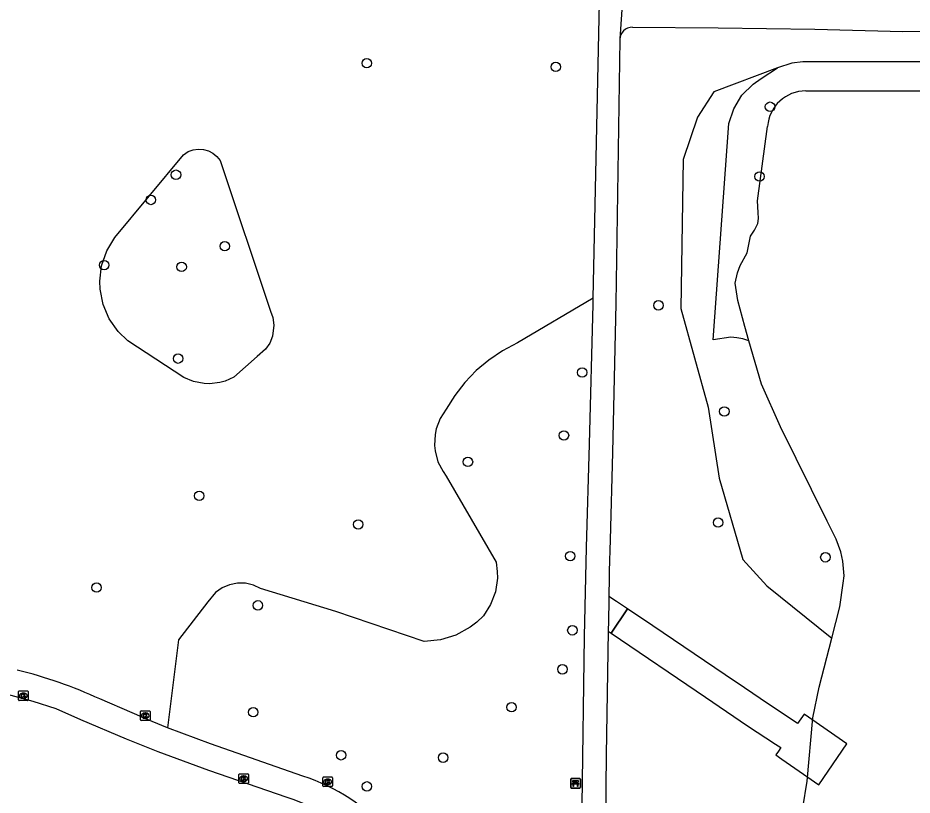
# Model space of a CAD drawing. Extents: x 160732 to 162105, y 387428 to 388479.
# Drawn here: x 160892.9 to 160985.3, y 388166.2 to 388246.5 of the extents above; entities that cross this region are included whole.
import ezdxf

# ---------------------------------------------------------------- set-up
doc = ezdxf.new("R2010")
doc.units = 0
for name, color, linetype in [('IMGEO_Bank', 7, 'Continuous'), ('IMGEO_Boom', 7, 'Continuous'), ('IMGEO_Groenvoorziening', 7, 'Continuous'), ('IMGEO_Houtwal', 7, 'Continuous'), ('IMGEO_Kolk', 7, 'Continuous'), ('IMGEO_Meer_plas_ven_vijver', 7, 'Continuous'), ('IMGEO_Steiger', 7, 'Continuous'), ('IMGEO_Voetpad_gesloten', 7, 'Continuous'), ('IMGEO_Voetpad_open', 7, 'Continuous')]:
    doc.layers.add(name, color=color, linetype=linetype)

msp = doc.modelspace()

# ---------------------------------------------------------------- linework, layer by layer
at = {"layer": 'IMGEO_Bank'}
for p, q in [((160950.109, 388167.93), (160950.95, 388167.93)), ((160950.95, 388167.93), (160950.109, 388167.93)), ((160950.034, 388167.005), (160950.034, 388167.846)), ((160950.034, 388167.846), (160950.034, 388167.005)), ((160950.731, 388167.328), (160950.338, 388167.328)), ((160950.343, 388167.436), (160950.343, 388167.542)), ((160950.387, 388167.542), (160950.387, 388167.436)), ((160950.675, 388167.548), (160950.393, 388167.548)), ((160950.393, 388167.43), (160950.675, 388167.43)), ((160950.681, 388167.436), (160950.681, 388167.542)), ((160950.725, 388167.542), (160950.725, 388167.436)), ((160951.034, 388167.855), (160951.034, 388167.014)), ((160951.034, 388167.014), (160951.034, 388167.855)), ((160950.959, 388166.93), (160950.118, 388166.93)), ((160950.118, 388166.93), (160950.959, 388166.93))]:
    msp.add_line(p, q, dxfattribs=at)
for points in [[(160950.281, 388167.328), (160950.139, 388167.328), (160950.251, 388167.43), (160950.337, 388167.43)], [(160950.337, 388167.548), (160950.251, 388167.548), (160950.251, 388167.709), (160950.814, 388167.709), (160950.814, 388167.548), (160950.731, 388167.548)], [(160950.331, 388167.321), (160950.331, 388167.114), (160950.288, 388167.114), (160950.288, 388167.321)], [(160950.731, 388167.43), (160950.814, 388167.43), (160950.926, 388167.328), (160950.787, 388167.328)], [(160950.781, 388167.321), (160950.781, 388167.114), (160950.737, 388167.114), (160950.737, 388167.321)]]:
    msp.add_lwpolyline(points, dxfattribs=at)
for centre, radius, start, end in [((160950.112, 388167.852), 0.0779, 92.4484, 184.28452), ((160950.112, 388167.852), 0.0779, 92.4484, 184.28452), ((160950.956, 388167.852), 0.0779, 2.4484, 94.28452), ((160950.956, 388167.852), 0.0779, 2.4484, 94.28452), ((160950.112, 388167.008), 0.0779, 182.4484, 274.28452), ((160950.112, 388167.008), 0.0779, 182.4484, 274.28452), ((160950.281, 388167.321), 0.00671, 2.89567, 87.10433), ((160950.338, 388167.321), 0.00671, 92.89567, 177.10433), ((160950.336, 388167.541), 0.00671, 2.89567, 87.10433), ((160950.336, 388167.437), 0.00671, 272.89567, 357.10433), ((160950.393, 388167.541), 0.00671, 92.89567, 177.10433), ((160950.393, 388167.437), 0.00671, 182.89567, 267.10433), ((160950.675, 388167.541), 0.00671, 2.89567, 87.10433), ((160950.675, 388167.437), 0.00671, 272.89567, 357.10433), ((160950.732, 388167.541), 0.00671, 92.89567, 177.10433), ((160950.732, 388167.437), 0.00671, 182.89567, 267.10433), ((160950.73, 388167.321), 0.00671, 2.89567, 87.10433), ((160950.787, 388167.321), 0.00671, 92.89567, 177.10433), ((160950.956, 388167.008), 0.0779, 272.4484, 4.28452), ((160950.956, 388167.008), 0.0779, 272.4484, 4.28452)]:
    msp.add_arc(centre, radius, start, end, dxfattribs=at)
at = {"layer": 'IMGEO_Boom'}
for centre in [(160928.968, 388241.787), (160948.498, 388241.401), (160970.626, 388237.293), (160909.259, 388230.271), (160969.547, 388230.087), (160906.67, 388227.664), (160914.299, 388222.888), (160901.839, 388220.935), (160909.844, 388220.752), (160959.1, 388216.784), (160909.479, 388211.283), (160951.22, 388209.849), (160965.908, 388205.832), (160949.337, 388203.351), (160939.42, 388200.622), (160911.656, 388197.115), (160965.262, 388194.351), (160928.083, 388194.157), (160949.984, 388190.886), (160976.345, 388190.766), (160901.057, 388187.646), (160917.721, 388185.806), (160950.21, 388183.229), (160949.181, 388179.2), (160943.923, 388175.284), (160917.234, 388174.768), (160926.313, 388170.326), (160936.853, 388170.08), (160928.984, 388167.114)]:
    msp.add_circle(centre, 0.489, dxfattribs=at)
at = {"layer": 'IMGEO_Groenvoorziening'}
for points in [[(160994.625, 388241.936), (160974.021, 388241.917), (160972.881, 388241.797), (160971.414, 388241.32)], [(160919.027, 388216.181), (160919.265, 388215.515), (160919.375, 388214.751), (160919.238, 388213.605), (160918.951, 388212.889), (160918.522, 388212.248), (160917.653, 388211.488), (160915.238, 388209.381), (160914.331, 388208.969), (160913.8, 388208.817), (160912.706, 388208.683), (160912.155, 388208.702), (160911.073, 388208.912), (160910.058, 388209.343), (160904.3, 388213.111), (160903.285, 388214.08), (160902.357, 388215.4), (160901.724, 388216.883), (160901.414, 388218.466), (160901.384, 388219.273), (160901.578, 388220.875), (160902.1, 388222.401), (160902.928, 388223.785), (160910.036, 388232.328), (160910.534, 388232.653), (160911.033, 388232.839), (160911.561, 388232.917), (160912.093, 388232.884), (160912.607, 388232.741), (160913.079, 388232.494), (160913.491, 388232.155), (160913.822, 388231.737), (160919.027, 388216.181)], [(160952.373, 388217.534), (160944.54, 388212.915), (160942.973, 388212.084), (160941.569, 388211.135), (160940.271, 388210.043), (160939.095, 388208.823), (160938.053, 388207.486), (160937.157, 388206.047), (160936.543, 388205.092), (160936.136, 388204.021), (160936.018, 388203.46), (160935.962, 388202.315), (160936.024, 388201.745), (160936.325, 388200.64), (160936.848, 388199.621), (160937.187, 388199.158), (160942.327, 388190.264), (160942.456, 388189.298), (160942.462, 388188.597), (160942.254, 388187.213), (160941.763, 388185.903), (160941.01, 388184.723), (160940.332, 388184.061), (160939.664, 388183.541), (160938.185, 388182.724), (160936.569, 388182.232), (160934.885, 388182.087), (160925.759, 388185.157), (160917.994, 388187.559), (160917.251, 388187.903), (160916.441, 388188.088), (160915.609, 388188.101), (160914.793, 388187.942), (160914.029, 388187.615), (160913.348, 388187.137), (160912.55, 388186.183), (160909.515, 388182.261), (160908.392, 388173.146)]]:
    msp.add_lwpolyline(points, dxfattribs=at)
at = {"layer": 'IMGEO_Houtwal'}
for points in [[(160971.414, 388241.32), (160964.835, 388238.832), (160963.118, 388236.227), (160961.638, 388231.846), (160961.402, 388216.454), (160964.243, 388206.272), (160965.368, 388198.931), (160967.805, 388190.528), (160970.291, 388187.805), (160977.025, 388182.425)], [(160968.449, 388213.135), (160967.819, 388213.332), (160967.202, 388213.439), (160966.578, 388213.481), (160964.736, 388213.217), (160966.382, 388235.559), (160966.88, 388237.085), (160967.707, 388238.496), (160968.872, 388239.63), (160969.708, 388240.211), (160971.414, 388241.32)]]:
    msp.add_lwpolyline(points, dxfattribs=at)
at = {"layer": 'IMGEO_Kolk'}
for p, q in [((160892.991, 388176.049), (160892.991, 388176.901)), ((160893.066, 388176.975), (160893.918, 388176.975)), ((160893.502, 388176.195), (160893.477, 388176.195)), ((160893.479, 388176.755), (160893.504, 388176.755)), ((160893.992, 388176.901), (160893.992, 388176.049)), ((160893.918, 388175.975), (160893.066, 388175.975)), ((160905.58, 388173.99), (160905.58, 388174.842)), ((160905.655, 388174.916), (160906.507, 388174.916)), ((160906.068, 388174.696), (160906.093, 388174.696)), ((160906.581, 388174.842), (160906.581, 388173.99)), ((160906.507, 388173.916), (160905.655, 388173.916)), ((160906.091, 388174.136), (160906.066, 388174.136)), ((160915.756, 388167.486), (160915.756, 388168.338)), ((160915.831, 388168.412), (160916.683, 388168.412)), ((160916.244, 388168.192), (160916.269, 388168.192)), ((160916.757, 388168.338), (160916.757, 388167.486)), ((160924.429, 388167.159), (160924.429, 388168.011)), ((160924.504, 388168.085), (160925.356, 388168.085)), ((160925.43, 388168.011), (160925.43, 388167.159)), ((160916.683, 388167.412), (160915.831, 388167.412)), ((160916.267, 388167.632), (160916.242, 388167.632)), ((160925.356, 388167.085), (160924.504, 388167.085)), ((160924.94, 388167.305), (160924.915, 388167.305)), ((160924.917, 388167.865), (160924.942, 388167.865))]:
    msp.add_line(p, q, dxfattribs=at)
for points in [[(160892.991, 388176.049), (160892.991, 388176.901)], [(160893.066, 388176.975), (160893.918, 388176.975)], [(160893.312, 388176.675), (160893.435, 388176.675), (160893.435, 388176.524), (160893.565, 388176.675), (160893.729, 388176.675), (160893.583, 388176.524), (160893.736, 388176.275), (160893.584, 388176.275), (160893.499, 388176.439), (160893.435, 388176.372), (160893.435, 388176.275), (160893.312, 388176.275), (160893.312, 388176.675)], [(160893.992, 388176.901), (160893.992, 388176.049)], [(160893.918, 388175.975), (160893.066, 388175.975)], [(160905.58, 388173.99), (160905.58, 388174.842)], [(160905.655, 388174.916), (160906.507, 388174.916)], [(160905.901, 388174.616), (160906.024, 388174.616), (160906.024, 388174.465), (160906.154, 388174.616), (160906.318, 388174.616), (160906.172, 388174.465), (160906.325, 388174.216), (160906.173, 388174.216), (160906.088, 388174.38), (160906.024, 388174.313), (160906.024, 388174.216), (160905.901, 388174.216), (160905.901, 388174.616)], [(160906.581, 388174.842), (160906.581, 388173.99)], [(160906.507, 388173.916), (160905.655, 388173.916)], [(160915.756, 388167.486), (160915.756, 388168.338)], [(160915.831, 388168.412), (160916.683, 388168.412)], [(160916.077, 388168.112), (160916.2, 388168.112), (160916.2, 388167.961), (160916.33, 388168.112), (160916.494, 388168.112), (160916.348, 388167.961), (160916.501, 388167.712), (160916.349, 388167.712), (160916.264, 388167.876), (160916.2, 388167.809), (160916.2, 388167.712), (160916.077, 388167.712), (160916.077, 388168.112)], [(160916.757, 388168.338), (160916.757, 388167.486)], [(160924.429, 388167.159), (160924.429, 388168.011)], [(160924.504, 388168.085), (160925.356, 388168.085)], [(160925.43, 388168.011), (160925.43, 388167.159)], [(160916.683, 388167.412), (160915.831, 388167.412)], [(160925.356, 388167.085), (160924.504, 388167.085)], [(160924.75, 388167.785), (160924.873, 388167.785), (160924.873, 388167.634), (160925.003, 388167.785), (160925.167, 388167.785), (160925.021, 388167.634), (160925.174, 388167.385), (160925.022, 388167.385), (160924.937, 388167.549), (160924.873, 388167.482), (160924.873, 388167.385), (160924.75, 388167.385), (160924.75, 388167.785)]]:
    msp.add_lwpolyline(points, dxfattribs=at)
for centre, start, end in [((160893.068, 388176.899), 91.55205, 178.44795), ((160893.068, 388176.899), 91.55205, 178.44795), ((160893.916, 388176.899), 1.55205, 88.44795), ((160893.916, 388176.899), 1.55205, 88.44795), ((160893.068, 388176.051), 181.55205, 268.44795), ((160893.068, 388176.051), 181.55205, 268.44795), ((160893.916, 388176.051), 271.55205, 358.44795), ((160893.916, 388176.051), 271.55205, 358.44795), ((160905.657, 388174.84), 91.55205, 178.44795), ((160905.657, 388174.84), 91.55205, 178.44795), ((160906.505, 388174.84), 1.55205, 88.44795), ((160906.505, 388174.84), 1.55205, 88.44795), ((160905.657, 388173.992), 181.55205, 268.44795), ((160905.657, 388173.992), 181.55205, 268.44795), ((160906.505, 388173.992), 271.55205, 358.44795), ((160906.505, 388173.992), 271.55205, 358.44795), ((160915.833, 388168.336), 91.55205, 178.44795), ((160915.833, 388168.336), 91.55205, 178.44795), ((160916.681, 388168.336), 1.55205, 88.44795), ((160916.681, 388168.336), 1.55205, 88.44795), ((160924.506, 388168.009), 91.55205, 178.44795), ((160924.506, 388168.009), 91.55205, 178.44795), ((160925.354, 388168.009), 1.55205, 88.44795), ((160925.354, 388168.009), 1.55205, 88.44795), ((160915.833, 388167.488), 181.55205, 268.44795), ((160915.833, 388167.488), 181.55205, 268.44795), ((160916.681, 388167.488), 271.55205, 358.44795), ((160916.681, 388167.488), 271.55205, 358.44795), ((160924.506, 388167.161), 181.55205, 268.44795), ((160924.506, 388167.161), 181.55205, 268.44795), ((160925.354, 388167.161), 271.55205, 358.44795), ((160925.354, 388167.161), 271.55205, 358.44795)]:
    msp.add_arc(centre, 0.0765, start, end, dxfattribs=at)
for centre, major_axis, ratio, start_param, end_param in [((160893.478, 388176.475), (-0.387, 0.002), 0.722429, 4.712389, 7.853982), ((160893.503, 388176.475), (-0.39, 0.002), 0.717154, 1.570796, 4.712389), ((160906.067, 388174.416), (-0.387, 0.002), 0.722429, 4.712389, 7.853982), ((160906.092, 388174.416), (-0.39, 0.002), 0.717154, 1.570796, 4.712389), ((160916.243, 388167.912), (-0.387, 0.002), 0.722429, 4.712389, 7.853982), ((160916.268, 388167.912), (-0.39, 0.002), 0.717154, 1.570796, 4.712389), ((160924.916, 388167.585), (-0.387, 0.002), 0.722429, 4.712389, 7.853982), ((160924.941, 388167.585), (-0.39, 0.002), 0.717154, 1.570796, 4.712389)]:
    msp.add_ellipse(centre, major_axis=major_axis, ratio=ratio, start_param=start_param, end_param=end_param, dxfattribs=at)
at = {"layer": 'IMGEO_Meer_plas_ven_vijver'}
for points in [[(160974.335, 388238.933), (160990.097, 388238.935)], [(160968.449, 388213.135), (160968.029, 388214.582), (160967.31, 388217.29), (160967.014, 388219.071), (160967.261, 388220.143), (160967.549, 388220.903), (160968.262, 388222.21), (160968.471, 388223.242), (160968.604, 388223.924), (160969.009, 388224.529), (160969.375, 388225.251), (160969.431, 388225.738), (160969.408, 388226.38), (160969.344, 388227.566), (160970.371, 388235.265)], [(160977.025, 388182.425), (160977.84, 388185.668), (160978.181, 388188.088), (160978.274, 388188.863), (160978.15, 388190.352), (160977.933, 388191.344), (160977.468, 388192.647), (160976.53, 388194.502), (160971.712, 388204.232), (160969.754, 388208.631), (160968.449, 388213.135)], [(160972.644, 388136.138), (160972.368, 388137.58), (160972.237, 388139.316), (160971.994, 388143.694), (160971.689, 388150.783), (160971.761, 388154.153), (160972.045, 388155.893), (160973.272, 388158.903), (160973.597, 388161.313), (160974.026, 388164.909), (160974.456, 388167.655), (160975.04, 388174.209), (160975.691, 388177.351), (160977.025, 388182.425)]]:
    msp.add_lwpolyline(points, dxfattribs=at)
msp.add_arc((160974.336, 388234.956), 3.977, 90.01727, 175.54063, dxfattribs=at)
at = {"layer": 'IMGEO_Steiger'}
msp.add_lwpolyline([(160967.229, 388177.799), (160967.06, 388177.913), (160958.509, 388183.678), (160955.907, 388185.432), (160954.213, 388182.943), (160963.978, 388176.319), (160968.316, 388173.377), (160971.191, 388171.489), (160971.743, 388171.126), (160971.492, 388170.762), (160971.213, 388170.356), (160971.845, 388169.921), (160973.636, 388168.687), (160975.669, 388167.287), (160978.579, 388171.513), (160974.152, 388174.579), (160973.45, 388173.605), (160969.613, 388176.192)], close=True, dxfattribs=at)
at = {"layer": 'IMGEO_Voetpad_gesloten'}
for points in [[(160952.373, 388217.534), (160953.036, 388249.694), (160953.047, 388250), (160953.2, 388254.071)], [(160955.505, 388249.867), (160955.1, 388244.292), (160955.103, 388244.24)], [(160956.423, 388245.504), (160965.265, 388245.423), (160975.267, 388245.304), (160984.343, 388245.053), (160995.042, 388245.215)], [(160955.103, 388244.24), (160954.704, 388216.969), (160954.338, 388201.589), (160954.124, 388192.578), (160954.015, 388189.325), (160954.004, 388188.695), (160953.972, 388186.737)], [(160950.737, 388145.402), (160950.845, 388152.775), (160951.222, 388165.17), (160951.476, 388182.606), (160951.653, 388191.791), (160951.985, 388202.453), (160952.36, 388216.907), (160952.373, 388217.534)], [(160953.972, 388186.737), (160953.965, 388186.316), (160953.93, 388184.217), (160953.912, 388183.147)], [(160953.912, 388183.147), (160953.699, 388170.367), (160953.627, 388163.692), (160953.503, 388159.077), (160953.383, 388155.003), (160953.376, 388154.762), (160953.234, 388148.327), (160953.399, 388144.972), (160953.421, 388144.518), (160953.547, 388143.182), (160953.793, 388140.576), (160955.07, 388131.143), (160956.28, 388125.266), (160959.059, 388115.256), (160960.468, 388111.059), (160960.501, 388110.961), (160961.192, 388109.011), (160962.021, 388106.67), (160963.74, 388102.1), (160967.212, 388092.867)], [(160883.755, 388178.087), (160885.102, 388177.742), (160886.842, 388177.489), (160889.804, 388176.945), (160892.214, 388176.523), (160894.471, 388175.928), (160896.851, 388175.157), (160899.383, 388174.014), (160904.097, 388172.02), (160907.396, 388170.73), (160912.603, 388168.789), (160920.712, 388165.988), (160921.424, 388165.76), (160923.969, 388164.717), (160925.389, 388163.906), (160926.621, 388163.045), (160928.043, 388161.689), (160929.862, 388159.771), (160931.11, 388158.34), (160931.856, 388156.931), (160933.914, 388146.904), (160934.095, 388146.105)], [(160908.392, 388173.146), (160906.792, 388173.797), (160904.718, 388174.723), (160901.392, 388176.139)], [(160922.365, 388168.16), (160912.839, 388171.518), (160908.392, 388173.146)]]:
    msp.add_lwpolyline(points, dxfattribs=at)
for centre, radius, start, end in [((160956.405, 388244.202), 1.302, 89.19567, 178.32131), ((160882.066, 388134.421), 45.977, 65.14392, 76.42202), ((160916.695, 388149.977), 19.047, 40.24441, 72.68015)]:
    msp.add_arc(centre, radius, start, end, dxfattribs=at)
at = {"layer": 'IMGEO_Voetpad_open'}
msp.add_lwpolyline([(160953.912, 388183.147), (160954.213, 388182.943), (160955.907, 388185.432), (160954.782, 388186.191), (160953.972, 388186.737)], dxfattribs=at)

doc.saveas('drawing.dxf')
